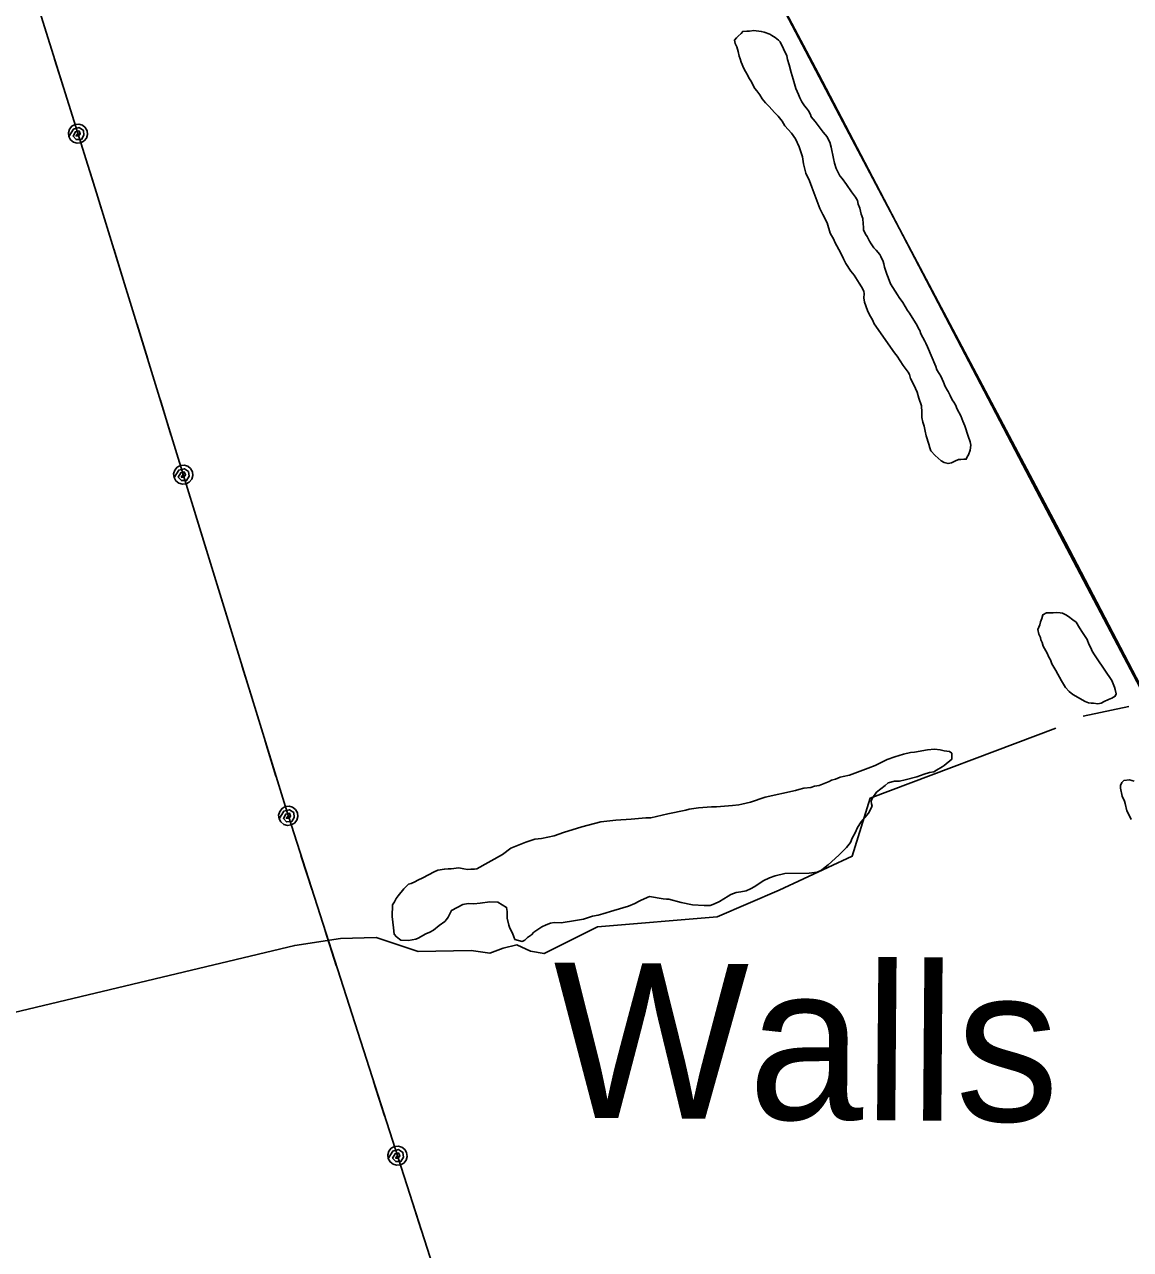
# Model space of a CAD drawing. Extents: x 3271442 to 3309282, y 752266 to 777610.
# Drawn here: x 3281646 to 3282681, y 758921 to 760068 of the extents above; entities that cross this region are included whole.
import ezdxf

# ---------------------------------------------------------------- set-up
doc = ezdxf.new("R2010")
doc.units = 0
for name, color, linetype in [('V-RAIL-TRAK', 7, 'Continuous'), ('V-ROAD-CNTR', 7, 'Continuous'), ('V-SITE-VEGE', 7, 'Continuous'), ('V-TOPO-GNAM-IDEN', 7, 'Continuous'), ('V-TOPO-SHOR', 7, 'Continuous'), ('V-UTIL-LINE', 7, 'Continuous')]:
    doc.layers.add(name, color=color, linetype=linetype)

msp = doc.modelspace()

# ---------------------------------------------------------------- linework, layer by layer
at = {"layer": 'V-RAIL-TRAK'}
for points in [[(3282675.5, 759475.3), (3282580.7, 759655.7), (3282389.3, 760021.6), (3282261.5, 760263.3), (3282094.4, 760578.8), (3281852, 761038.7), (3281759.7, 761217.4), (3281600.1, 761519.1), (3281426.7, 761848.1), (3281225.8, 762229.5), (3281018.1, 762624.8), (3280777.5, 763080.9), (3280584, 763445.9), (3280475, 763656.1), (3280392.7, 763812.2), (3280303.8, 763977.1), (3280011.6, 764499.1), (3279732.4, 764958.2), (3279510.8, 765302.4)], [(3283548.1, 757644), (3283531.8, 757704.4), (3283489.6, 757836.6), (3283430.4, 757998.5), (3283369.2, 758143.7), (3283305.6, 758276.6), (3283244.5, 758396.3), (3283128.2, 758616.7), (3282975.9, 758905.4), (3282961, 758933.9), (3282846.4, 759151.6), (3282675.5, 759475.3)]]:
    msp.add_lwpolyline(points, dxfattribs=at)
at = {"layer": 'V-ROAD-CNTR'}
msp.add_lwpolyline([(3281661.2, 761410.7), (3281877.3, 760997.6), (3282056.3, 760659.9), (3282250.8, 760283.5), (3282415.3, 759970.5), (3282620.5, 759583.3), (3282874.5, 759096.9), (3283005, 758852.9), (3283121.9, 758631.6), (3283211.6, 758466.4), (3283271.5, 758351.6), (3283316, 758260.4), (3283364.8, 758166.5), (3283397.9, 758090), (3283446.7, 757970.9), (3283502, 757821.2), (3283536.5, 757705.1), (3283551.4, 757646.8)], dxfattribs=at)
at = {"layer": 'V-SITE-VEGE'}
for points in [[(3282531.4, 759669.3), (3282529.9, 759664.9), (3282528.4, 759663), (3282527.7, 759660.8), (3282525.5, 759660.8), (3282522.5, 759660.5), (3282520.3, 759660.5), (3282517, 759659), (3282514, 759657.5), (3282510.7, 759656.8), (3282507.1, 759657.9), (3282504.1, 759659.4), (3282498.6, 759664.2), (3282494.6, 759668.6), (3282493.5, 759671.6), (3282492.7, 759674.9), (3282490.2, 759682.6), (3282489.1, 759687), (3282488.3, 759691.8), (3282486.9, 759695.5), (3282486.2, 759699.9), (3282486.2, 759705), (3282485.8, 759710.9), (3282483.2, 759717.9), (3282481.8, 759723.5), (3282480.3, 759727.1), (3282477.4, 759733), (3282475.5, 759736.3), (3282474.5, 759740), (3282473.4, 759742.2), (3282468.6, 759748.5), (3282463.1, 759757.3), (3282460.5, 759760.3), (3282456.8, 759765.8), (3282447.3, 759779.1), (3282441.4, 759787.6), (3282440, 759791.2), (3282437, 759796), (3282435.2, 759800.1), (3282432.6, 759807.8), (3282431.9, 759811.9), (3282432.3, 759815.5), (3282431.9, 759818.1), (3282429.7, 759822.2), (3282427.5, 759825.5), (3282422.7, 759833.2), (3282419.8, 759836.9), (3282415, 759843.9), (3282412.8, 759848.3), (3282410.3, 759853.8), (3282404.8, 759863.8), (3282403.7, 759866.4), (3282400.4, 759872.3), (3282397.4, 759882.2), (3282393.4, 759889.9), (3282390.8, 759895.5), (3282387.9, 759902.8), (3282386.1, 759908), (3282383.1, 759915.3), (3282380.9, 759921.2), (3282377.6, 759928.6), (3282375.4, 759937.4), (3282374.4, 759943.7), (3282371.4, 759953.3), (3282367.8, 759960.6), (3282364.1, 759965.8), (3282357.8, 759972.8), (3282355.3, 759977.2), (3282351.6, 759982), (3282348.3, 759985.3), (3282343.2, 759990.8), (3282339.9, 759994.2), (3282336.6, 759998.2), (3282334.4, 760001.9), (3282331.8, 760005.6), (3282329.9, 760007.8), (3282327.7, 760011.9), (3282326.6, 760014.1), (3282325.5, 760015.9), (3282324.1, 760017.7), (3282323.3, 760020), (3282321.1, 760023.6), (3282319.7, 760026.6), (3282317.1, 760032.5), (3282316, 760035.4), (3282315.3, 760038), (3282314.2, 760042.4), (3282313.5, 760044.6), (3282313.1, 760046.8), (3282311.6, 760049.8), (3282310.9, 760053.1), (3282312.7, 760055.3), (3282314.2, 760056.8), (3282317.2, 760059.3), (3282318.6, 760061.2), (3282322.3, 760061.5), (3282324.9, 760061.5), (3282328.9, 760061.9), (3282335.9, 760061.1), (3282338.5, 760060.4), (3282344, 760058.6)], [(3282344, 760058.6), (3282345.9, 760057.4), (3282348.8, 760055.6), (3282350.3, 760054.1), (3282352.1, 760053), (3282353.6, 760051.5), (3282359.8, 760038.3), (3282360.5, 760035), (3282362, 760029.8), (3282363.8, 760022.8), (3282365.7, 760016.6), (3282367.1, 760012.1), (3282368.2, 760007.7), (3282370.8, 760002.2), (3282371.9, 759998.9), (3282373.7, 759995.2), (3282376.3, 759991.5), (3282378.1, 759989.3), (3282380, 759986.7), (3282381.8, 759983.4), (3282382.5, 759981.2), (3282386.2, 759976.8), (3282393.9, 759966.8), (3282397.6, 759962.4), (3282398.7, 759959.8), (3282400.1, 759957.6), (3282401.2, 759952.8), (3282403.4, 759942.2), (3282404.5, 759937.8), (3282406, 759933), (3282407.1, 759930.4), (3282409.3, 759926), (3282411.5, 759923.4), (3282415.5, 759917.9), (3282420.3, 759910.9), (3282424, 759906.1), (3282425.8, 759902.8), (3282426.5, 759899.4), (3282428, 759895.8), (3282429.5, 759890.2), (3282430.9, 759886.2), (3282431.3, 759881), (3282431.6, 759878.1), (3282431.6, 759875.5), (3282433.5, 759871.5), (3282434.9, 759869.3), (3282437.1, 759864.8), (3282438.6, 759862.3), (3282441.2, 759858.6), (3282443.4, 759856.4), (3282446.7, 759852.3), (3282447.8, 759850.5), (3282450, 759846), (3282450.7, 759843.8), (3282451.1, 759840.5), (3282452.2, 759837.9), (3282453.3, 759833.9), (3282454.7, 759831), (3282456.9, 759825.1), (3282463.5, 759814.7), (3282465, 759812.2), (3282468.3, 759807.4), (3282472.7, 759800), (3282474.6, 759797.4), (3282480.1, 759788.6), (3282481.5, 759786.7), (3282483, 759783.1), (3282484.1, 759781.2), (3282485.2, 759778.3), (3282488.9, 759771.3), (3282490, 759769.4), (3282491.4, 759766.1), (3282499.1, 759747.7), (3282500.2, 759744.4), (3282502.4, 759741.1), (3282503.9, 759738.5), (3282506.5, 759733), (3282507.9, 759728.9), (3282510.1, 759725.2), (3282510.9, 759724.1), (3282512.7, 759720.5), (3282514.5, 759716.4), (3282516, 759714.2), (3282517.5, 759711.6), (3282519.3, 759707.6), (3282522.6, 759701.3), (3282524.4, 759696.5), (3282526.2, 759692.1), (3282529.5, 759682.5), (3282531.4, 759677), (3282532.1, 759674.1), (3282531.4, 759669.3)], [(3281991.8, 759222.5), (3281990.5, 759232.9), (3281990.7, 759243.8), (3281992.8, 759246.8), (3281994.4, 759249.7), (3281996.2, 759252.4), (3282001.3, 759258.8), (3282005.9, 759263.2), (3282008.3, 759263.7), (3282011.8, 759265.4), (3282014.5, 759266.9), (3282019.3, 759269.2), (3282029.8, 759274.9), (3282033.4, 759276.3), (3282039.4, 759277.4), (3282042.9, 759277.7), (3282045.6, 759277.6), (3282053, 759278.4), (3282057.5, 759277.7), (3282061, 759277), (3282064, 759277.3), (3282067.5, 759277.2), (3282069.6, 759277.5), (3282093.6, 759291), (3282101.7, 759296.8), (3282109.2, 759299.9), (3282115.7, 759302.5), (3282124.1, 759305.3), (3282130.1, 759306.1), (3282142, 759308.6), (3282150.9, 759311.7), (3282167.9, 759317), (3282185.8, 759321.7), (3282199.8, 759323), (3282214.3, 759323.9), (3282228, 759325.2), (3282232.5, 759325.4), (3282248.5, 759329), (3282265.2, 759332.5), (3282268.5, 759333.4), (3282277.1, 759334.7), (3282289.3, 759335.7), (3282294.1, 759335.6), (3282308.9, 759336.8), (3282314.9, 759337.6), (3282317.8, 759338.1), (3282325.9, 759339.8), (3282339.6, 759344.6), (3282367.9, 759350.9), (3282370.9, 759351.8), (3282375.7, 759352.9), (3282382.2, 759353.6), (3282385.8, 759354.8), (3282389.9, 759355.6), (3282399.5, 759359.3), (3282401.6, 759360.4), (3282405.2, 759361.5), (3282409.7, 759363.2), (3282412.6, 759364.1), (3282418.3, 759365.2), (3282435.9, 759371.7), (3282442.5, 759374.2), (3282453.6, 759380), (3282461, 759382.5), (3282469.1, 759384.8), (3282475.6, 759386.4), (3282479.2, 759386.7), (3282491.4, 759388.8), (3282497.9, 759389.6), (3282503.3, 759388.9), (3282507.1, 759387.9), (3282512.1, 759387.3), (3282514.2, 759385.7), (3282514.1, 759380.1), (3282506.9, 759374.3), (3282505.1, 759373.1)], [(3282505.1, 759373.1), (3282499.7, 759370), (3282497.3, 759368.2), (3282493.4, 759367.7), (3282488.3, 759366), (3282481.5, 759363.5), (3282470.4, 759360.7), (3282465.1, 759359.6), (3282460.6, 759359.7), (3282454.7, 759358), (3282451.7, 759355.7), (3282443.8, 759349.3), (3282439.6, 759343.4), (3282438.6, 759340.8), (3282438.9, 759338.4), (3282439.5, 759336.3), (3282436.1, 759329.6), (3282432.7, 759325.7), (3282429.4, 759321.4), (3282425.8, 759316.1), (3282423.6, 759311.4), (3282420.8, 759306.4), (3282419.3, 759302.2), (3282415.6, 759297.6), (3282408.4, 759290.3), (3282398.4, 759281.2), (3282394.2, 759277.8), (3282392.1, 759276.3), (3282388.2, 759274.3), (3282380.8, 759273.5), (3282357.9, 759273.1), (3282349, 759271.1), (3282343.6, 759269.1), (3282337.7, 759266.3), (3282329.8, 759261.1), (3282325.7, 759258.8), (3282321.8, 759257.1), (3282316.7, 759256), (3282312.5, 759255.4), (3282307.5, 759253.5), (3282304.8, 759252), (3282296.7, 759247.1), (3282292.2, 759244.8), (3282288, 759243.4), (3282282.4, 759243.2), (3282271.4, 759244), (3282261, 759246), (3282249.5, 759249.1), (3282247.2, 759249.2), (3282244.2, 759249.5), (3282231.2, 759251.8), (3282223.4, 759248.4), (3282221.6, 759247.2), (3282217.7, 759245.2), (3282211.7, 759242.7), (3282198, 759238.5), (3282187.6, 759235.4), (3282183.4, 759234.3), (3282178, 759233.2), (3282169.4, 759230.6), (3282162.2, 759229.3), (3282148.6, 759226.9), (3282142, 759227.3), (3282138.8, 759226.7), (3282134.6, 759225.3), (3282130.7, 759223.3), (3282123.2, 759218.4), (3282120.8, 759215.8), (3282119, 759214.6), (3282117.2, 759213.2), (3282114.7, 759210.8), (3282112.3, 759209.7), (3282105.3, 759211.6), (3282104.4, 759214), (3282103, 759217.3), (3282100.7, 759222.1), (3282099.6, 759225), (3282098.2, 759231.3), (3282098, 759237.5), (3282097.5, 759241.4), (3282089.3, 759246.3), (3282081.8, 759246.7), (3282072.9, 759245.4), (3282067, 759244.9), (3282061.6, 759245), (3282056.6, 759244.2), (3282046.1, 759238.7), (3282043, 759232.3), (3282041.5, 759230.2), (3282039.7, 759228.2), (3282034.6, 759224.7), (3282029.2, 759220.3), (3282025.9, 759218.3), (3282022, 759216.6), (3282014.8, 759212.6), (3282012.7, 759211.7), (3282005.8, 759210.6), (3281998.7, 759210.8), (3281994.6, 759213.8), (3281992.3, 759216.5), (3281991.8, 759222.5)], [(3282681.9, 759323.8), (3282679.7, 759328.3), (3282677.9, 759331.9), (3282676.3, 759338.7), (3282675.7, 759340.8), (3282673.7, 759345.6), (3282672.1, 759353), (3282672.1, 759355.4), (3282673.4, 759358.4), (3282675.2, 759360.1), (3282680.5, 759360.9), (3282684.9, 759359.6)]]:
    msp.add_lwpolyline(points, dxfattribs=at)
msp.add_lwpolyline([(3282627.4, 759440.6), (3282624.1, 759443.5), (3282620.7, 759447.2), (3282616.7, 759453.5), (3282611.6, 759463.1), (3282607.9, 759469.3), (3282606.4, 759473), (3282605, 759475.6), (3282603.5, 759479.3), (3282599.8, 759485.9), (3282598.7, 759489.2), (3282597.6, 759491.8), (3282597.3, 759494), (3282595.5, 759497), (3282594.7, 759501.4), (3282595.5, 759503.6), (3282596.6, 759505.8), (3282597.3, 759508.7), (3282598.4, 759511.7), (3282599.2, 759515.3), (3282602.8, 759517.2), (3282609.1, 759517.2), (3282611.7, 759517.5), (3282615.4, 759517.2), (3282617.6, 759516.8), (3282620.9, 759515.3), (3282623.4, 759513.8), (3282627.5, 759510.5), (3282630.4, 759508.3), (3282633.7, 759503.1), (3282636.3, 759498.7), (3282640.7, 759492.1), (3282642.5, 759487.7), (3282644.4, 759484.4), (3282645.5, 759481.4), (3282647.7, 759477.7), (3282650.2, 759474), (3282663.8, 759453.8), (3282666.4, 759447.5), (3282667.1, 759445.3), (3282667.8, 759441.3), (3282667.1, 759439.1), (3282663.8, 759437.2), (3282660.8, 759436.1), (3282656.8, 759434.3), (3282653.8, 759432.5), (3282650.9, 759432.1), (3282646.9, 759432.5), (3282644.6, 759432.5), (3282642.1, 759432.8), (3282639.1, 759434)], close=True, dxfattribs=at)
at = {"layer": 'V-TOPO-SHOR'}
msp.add_line((3282679.8, 759429.4), (3282637, 759420.5), dxfattribs=at)
msp.add_lwpolyline([(3282611.5, 759409.2), (3282437.7, 759343.6), (3282421, 759289.4), (3282352.6, 759257.6), (3282294.6, 759232.7), (3282182.5, 759223.2), (3282132.6, 759198.2), (3282119.9, 759200.6), (3282107.3, 759206.5), (3282094.5, 759203.2), (3282081.8, 759198.6), (3282064.5, 759201.1), (3282014.8, 759200.3), (3281975.6, 759213.4), (3281942.1, 759212.5), (3281899.3, 759205.9), (3281525.4, 759116.6), (3281314.7, 759072.1)], dxfattribs=at)
at = {"layer": 'V-UTIL-LINE'}
for points in [[(3279007.8, 765874.5), (3279354.3, 765391.5), (3279687.8, 764906.1), (3279981.8, 764398.1), (3280293.1, 763854.3), (3280575.1, 763339.8), (3280779.7, 762774.9), (3281005.9, 762220.7), (3281173.7, 761647.9), (3281355.9, 761062.2), (3281532.2, 760488.9), (3281714, 759910), (3281890.6, 759335.6), (3282074.7, 758762.4), (3282253.7, 758183.8), (3282418.2, 757643.6)], [(3281684.8, 760002.8), (3281674.7, 760035.2)], [(3281696.5, 759965.6), (3281694.8, 759963.3), (3281697.1, 759963.2), (3281698.7, 759965.4), (3281697.5, 759968.1), (3281694.2, 759967.2), (3281692, 759963.1), (3281694.8, 759959.9), (3281699.7, 759960.1), (3281702, 759964), (3281701.6, 759968.5), (3281697.6, 759971.1), (3281692.2, 759969.8), (3281687.9, 759962.9), (3281689.6, 759959.8), (3281692.4, 759957.6), (3281695.7, 759956.6), (3281699.2, 759957), (3281702.3, 759958.7), (3281704.5, 759961.4), (3281705.5, 759964.8), (3281705.1, 759968.2), (3281703.4, 759971.3), (3281700.7, 759973.5), (3281697.3, 759974.5), (3281693.8, 759974.1), (3281690.7, 759972.5), (3281688.5, 759969.7), (3281687.6, 759966.3), (3281687.9, 759962.9)], [(3281718.3, 759895.9), (3281714, 759910), (3281708.2, 759928.3)], [(3281740, 759825.1), (3281730.1, 759857.6)], [(3281761.8, 759754.4), (3281751.8, 759786.9)], [(3281783.5, 759683.7), (3281773.6, 759716.2)], [(3281795, 759646.4), (3281793.2, 759644.1), (3281795.6, 759644), (3281797.2, 759646.2), (3281796, 759648.9), (3281792.7, 759648.1), (3281790.4, 759644), (3281793.3, 759640.8), (3281798.1, 759640.9), (3281800.5, 759644.9), (3281800.1, 759649.3), (3281796.1, 759652), (3281790.8, 759650.7), (3281786.4, 759643.8), (3281788.1, 759640.7), (3281790.8, 759638.5), (3281794.2, 759637.4), (3281797.7, 759637.8), (3281800.7, 759639.5), (3281803, 759642.2), (3281804, 759645.6), (3281803.6, 759649.1), (3281801.9, 759652.1), (3281799.2, 759654.4), (3281795.9, 759655.4), (3281792.4, 759655), (3281789.3, 759653.3), (3281787.1, 759650.6), (3281786, 759647.3), (3281786.4, 759643.8)], [(3281816.5, 759576.6), (3281806.5, 759609.1)], [(3281838.2, 759505.9), (3281828.2, 759538.4)], [(3281860, 759435.2), (3281850, 759467.7)], [(3281881.7, 759364.4), (3281871.7, 759396.9)], [(3281893.3, 759327.2), (3281891.5, 759324.9), (3281893.8, 759324.8), (3281895.5, 759327), (3281894.3, 759329.7), (3281891, 759328.8), (3281888.7, 759324.7), (3281891.6, 759321.5), (3281896.5, 759321.8), (3281898.8, 759325.7), (3281898.4, 759330.2), (3281894.3, 759332.8), (3281889, 759331.4), (3281884.7, 759324.4), (3281886.4, 759321.4), (3281889.2, 759319.2), (3281892.5, 759318.2), (3281896, 759318.6), (3281899.1, 759320.3), (3281901.3, 759323.1), (3281902.2, 759326.5), (3281901.8, 759329.9), (3281900.1, 759333), (3281897.4, 759335.2), (3281894, 759336.2), (3281890.5, 759335.8), (3281887.5, 759334.1), (3281885.3, 759331.3), (3281884.3, 759327.9), (3281884.7, 759324.4)], [(3281915.6, 759257.7), (3281905.2, 759290.1)], [(3281938.2, 759187.2), (3281927.8, 759219.6)], [(3281960.9, 759116.8), (3281950.5, 759149.2)], [(3281983.5, 759046.3), (3281973.1, 759078.7)], [(3281995.5, 759009.2), (3281993.7, 759006.9), (3281996, 759006.8), (3281997.6, 759009), (3281996.4, 759011.7), (3281993.2, 759010.8), (3281990.9, 759006.7), (3281993.8, 759003.6), (3281998.7, 759003.8), (3282001, 759007.7), (3282000.5, 759012.2), (3281996.5, 759014.8), (3281991.1, 759013.4), (3281986.9, 759006.5), (3281988.6, 759003.4), (3281991.3, 759001.2), (3281994.7, 759000.2), (3281998.2, 759000.6), (3282001.3, 759002.3), (3282003.5, 759005.1), (3282004.4, 759008.5), (3282004, 759012), (3282002.3, 759015), (3281999.6, 759017.2), (3281996.2, 759018.2), (3281992.7, 759017.8), (3281989.6, 759016.1), (3281987.4, 759013.3), (3281986.5, 759009.9), (3281986.9, 759006.5)], [(3282017.8, 758939.7), (3282007.4, 758972.1)]]:
    msp.add_lwpolyline(points, dxfattribs=at)

# ---------------------------------------------------------------- texts
at = {"layer": 'V-TOPO-GNAM-IDEN'}
msp.add_text('Walls', height=145, rotation=359.5281, dxfattribs=at).set_placement((3282140.3, 759044.9))

doc.saveas('drawing.dxf')
